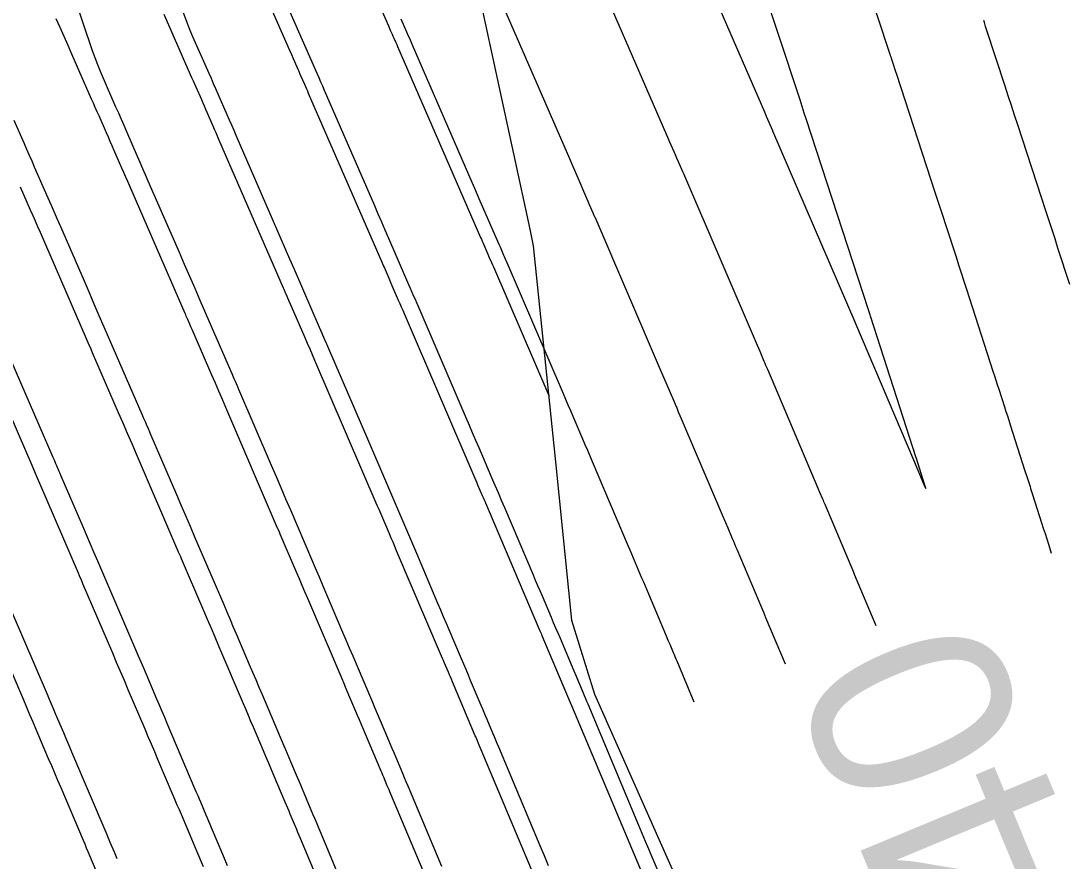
# Model space of a CAD drawing. Extents: x 954385 to 988206, y 1868364 to 1924553.
# Drawn here: x 957808.07 to 957839.17, y 1919940.82 to 1919965.89 of the extents above; entities that cross this region are included whole.
import ezdxf

# ---------------------------------------------------------------- set-up
doc = ezdxf.new("R2010")
doc.units = 0
for name, color, linetype in [('1', 7, 'Continuous'), ('Default', 7, 'Continuous'), ('Ex_Contour Labels', 7, 'Continuous'), ('Ex_Major Contours', 7, 'Continuous'), ('Ex_Minor Contours', 7, 'Continuous')]:
    doc.layers.add(name, color=color, linetype=linetype)

msp = doc.modelspace()

# ---------------------------------------------------------------- linework, layer by layer
at = {"layer": '1'}
for points in [[(957804.444, 1919991.429), (957806.258, 1919988.563), (957807.414, 1919986.726), (957823.752, 1919990.034), (957823.532, 1919983.026), (957823.585, 1919982.348), (957823.007, 1919974.509), (957821.719, 1919970.191), (957821.795, 1919966.417), (957823.253, 1919959.675), (957823.356, 1919959.178), (957824.035, 1919952.637), (957824.498, 1919948.007), (957825.183, 1919945.8), (957827.889, 1919939.705), (957828.535, 1919938.239), (957830.56, 1919933.594), (957832.761, 1919928.565), (957833.233, 1919927.486), (957835.889, 1919921.37), (957836.962, 1919918.88), (957838.527, 1919915.248), (957841.105, 1919909.172)], [(957817.836, 1919968.486), (957819.042, 1919965.739), (957819.094, 1919965.619), (957819.147, 1919965.499), (957819.173, 1919965.439), (957819.2, 1919965.379), (957819.256, 1919965.25), (957819.284, 1919965.187), (957819.311, 1919965.124), (957821.789, 1919959.43), (957821.813, 1919959.373), (957821.838, 1919959.317), (957821.862, 1919959.26), (957821.887, 1919959.204), (957822.006, 1919958.927), (957822.047, 1919958.834), (957822.114, 1919958.678), (957822.141, 1919958.616), (957822.168, 1919958.554), (957823.82, 1919954.71)], [(957815.091, 1919967.282), (957816.087, 1919965.013), (957816.142, 1919964.888), (957816.197, 1919964.764), (957816.306, 1919964.515), (957816.333, 1919964.453), (957816.361, 1919964.391), (957816.388, 1919964.328), (957816.415, 1919964.266), (957816.532, 1919963.999), (957816.561, 1919963.933), (957816.589, 1919963.868), (957816.618, 1919963.802), (957816.646, 1919963.737), (957818.849, 1919958.673), (957818.872, 1919958.622), (957818.894, 1919958.571), (957818.916, 1919958.52), (957818.938, 1919958.469), (957819.026, 1919958.265), (957819.07, 1919958.163), (957819.114, 1919958.061), (957819.332, 1919957.558), (957819.376, 1919957.457), (957819.42, 1919957.357), (957819.463, 1919957.256), (957819.507, 1919957.155), (957821.678, 1919952.103), (957821.7, 1919952.051), (957821.839, 1919951.729), (957821.862, 1919951.673), (957821.886, 1919951.618), (957821.91, 1919951.563), (957821.933, 1919951.508), (957823.529, 1919947.76), (957823.559, 1919947.691), (957823.603, 1919947.587), (957823.617, 1919947.553), (957824.465, 1919945.55), (957824.501, 1919945.466), (957826.977, 1919939.573)], [(957820.845, 1919938.688), (957819.109, 1919942.82), (957819.083, 1919942.882), (957819.057, 1919942.945), (957819.03, 1919943.007), (957819.004, 1919943.07), (957818.899, 1919943.32), (957818.872, 1919943.382), (957818.846, 1919943.445), (957818.819, 1919943.507), (957818.793, 1919943.57), (957818.273, 1919944.796), (957818.222, 1919944.918), (957818.17, 1919945.04), (957818.118, 1919945.162), (957818.067, 1919945.284), (957817.86, 1919945.771), (957817.808, 1919945.893), (957817.756, 1919946.015), (957817.704, 1919946.137), (957817.652, 1919946.259), (957816.63, 1919948.659), (957816.547, 1919948.854), (957816.464, 1919949.048), (957816.381, 1919949.243), (957816.298, 1919949.437), (957815.811, 1919950.574), (957815.784, 1919950.635), (957815.738, 1919950.742), (957815.732, 1919950.757), (957814.184, 1919954.357), (957814.081, 1919954.598), (957813.977, 1919954.838), (957813.873, 1919955.078), (957813.769, 1919955.319), (957813.179, 1919956.68), (957813.144, 1919956.76), (957813.11, 1919956.84), (957813.041, 1919957), (957813.023, 1919957.039), (957813.006, 1919957.079), (957812.989, 1919957.119), (957812.971, 1919957.159), (957811.316, 1919960.963), (957811.258, 1919961.097), (957811.2, 1919961.23), (957811.142, 1919961.363), (957811.084, 1919961.496), (957810.846, 1919962.04), (957810.791, 1919962.167), (957810.735, 1919962.293), (957810.68, 1919962.42), (957810.624, 1919962.547), (957810.401, 1919963.053), (957810.346, 1919963.18), (957810.29, 1919963.307), (957810.234, 1919963.433), (957810.179, 1919963.56), (957809.593, 1919964.895), (957809.476, 1919965.16), (957809.36, 1919965.424), (957809.243, 1919965.689), (957809.126, 1919965.953)], [(957823.911, 1919939.131), (957821.805, 1919944.143), (957821.776, 1919944.212), (957821.747, 1919944.282), (957821.673, 1919944.456), (957821.644, 1919944.525), (957821.629, 1919944.56), (957820.945, 1919946.174), (957820.916, 1919946.244), (957820.886, 1919946.314), (957820.857, 1919946.383), (957820.827, 1919946.453), (957820.709, 1919946.731), (957820.68, 1919946.801), (957820.65, 1919946.87), (957820.62, 1919946.94), (957820.591, 1919947.009), (957819.282, 1919950.083), (957819.228, 1919950.208), (957819.175, 1919950.333), (957819.122, 1919950.458), (957819.068, 1919950.583), (957818.756, 1919951.312), (957818.739, 1919951.352), (957818.705, 1919951.43), (957816.845, 1919955.756), (957816.772, 1919955.927), (957816.698, 1919956.097), (957816.625, 1919956.268), (957816.551, 1919956.438), (957816.147, 1919957.371), (957816.107, 1919957.462), (957816.068, 1919957.552), (957815.989, 1919957.734), (957815.97, 1919957.78), (957815.95, 1919957.825), (957815.93, 1919957.871), (957815.91, 1919957.916), (957813.981, 1919962.35), (957813.938, 1919962.45), (957813.895, 1919962.549), (957813.851, 1919962.648), (957813.808, 1919962.747), (957813.631, 1919963.153), (957813.589, 1919963.247), (957813.548, 1919963.342), (957813.507, 1919963.436), (957813.465, 1919963.531), (957813.299, 1919963.909), (957813.257, 1919964.003), (957813.216, 1919964.097), (957813.174, 1919964.192), (957813.133, 1919964.286), (957812.347, 1919966.077)], [(957817.78, 1919938.245), (957816.414, 1919941.496), (957816.376, 1919941.587), (957816.338, 1919941.677), (957816.3, 1919941.767), (957816.262, 1919941.857), (957816.109, 1919942.218), (957816.071, 1919942.309), (957816.033, 1919942.399), (957815.995, 1919942.489), (957815.957, 1919942.579), (957815.599, 1919943.425), (957815.526, 1919943.595), (957815.454, 1919943.766), (957815.381, 1919943.937), (957815.309, 1919944.108), (957815.01, 1919944.812), (957814.936, 1919944.986), (957814.862, 1919945.16), (957814.788, 1919945.334), (957814.714, 1919945.508), (957813.978, 1919947.235), (957813.866, 1919947.499), (957813.753, 1919947.763), (957813.64, 1919948.028), (957813.527, 1919948.292), (957812.866, 1919949.835), (957812.839, 1919949.897), (957812.776, 1919950.043), (957812.758, 1919950.084), (957811.523, 1919952.958), (957811.389, 1919953.268), (957811.256, 1919953.579), (957811.122, 1919953.889), (957810.987, 1919954.199), (957810.211, 1919955.989), (957810.166, 1919956.093), (957810.092, 1919956.265), (957810.062, 1919956.334), (957810.032, 1919956.402), (957808.651, 1919959.577), (957808.579, 1919959.744), (957808.506, 1919959.91), (957808.433, 1919960.077), (957808.36, 1919960.244), (957808.062, 1919960.927)], [(957813.519, 1919940.645), (957813.32, 1919941.117), (957813.27, 1919941.235), (957813.22, 1919941.353), (957813.17, 1919941.471), (957813.12, 1919941.589), (957812.858, 1919942.208), (957812.798, 1919942.35), (957812.738, 1919942.493), (957812.677, 1919942.635), (957812.617, 1919942.778), (957812.161, 1919943.852), (957812.064, 1919944.078), (957811.968, 1919944.305), (957811.872, 1919944.531), (957811.775, 1919944.758), (957811.274, 1919945.935), (957811.158, 1919946.207), (957811.042, 1919946.479), (957810.926, 1919946.75), (957810.81, 1919947.022), (957809.921, 1919949.096), (957809.898, 1919949.149), (957809.876, 1919949.201), (957809.819, 1919949.333), (957809.785, 1919949.411), (957808.853, 1919951.579), (957808.694, 1919951.949), (957808.534, 1919952.319), (957808.375, 1919952.689), (957808.215, 1919953.059), (957807.243, 1919955.299)], [(957806.976, 1919948.358), (957808.145, 1919945.629), (957808.238, 1919945.412), (957808.331, 1919945.194), (957808.424, 1919944.976), (957808.517, 1919944.758), (957808.888, 1919943.886), (957808.981, 1919943.668), (957809.074, 1919943.45), (957809.167, 1919943.232), (957809.259, 1919943.014), (957809.925, 1919941.447), (957809.973, 1919941.333), (957810.021, 1919941.219), (957810.07, 1919941.105), (957810.118, 1919940.991), (957810.311, 1919940.535)]]:
    msp.add_lwpolyline(points, dxfattribs=at)
at = {"layer": 'Default'}
msp.add_arc((956871.597, 1919501.221), 996.448, 12.648055, 34.075074, dxfattribs=at)
at = {"layer": 'Ex_Major Contours'}
for points in [[(957820.632, 1919940.655), (957819.674, 1919942.936), (957819.622, 1919943.06), (957819.57, 1919943.184), (957819.518, 1919943.308), (957819.466, 1919943.432), (957819.257, 1919943.927), (957819.205, 1919944.051), (957819.153, 1919944.175), (957819.1, 1919944.299), (957819.048, 1919944.422), (957818.802, 1919945.005), (957818.744, 1919945.143), (957818.685, 1919945.281), (957818.626, 1919945.419), (957818.568, 1919945.557), (957818.081, 1919946.7), (957817.981, 1919946.936), (957817.88, 1919947.173), (957817.779, 1919947.409), (957817.679, 1919947.646), (957817.204, 1919948.762), (957817.091, 1919949.027), (957816.978, 1919949.292), (957816.865, 1919949.556), (957816.751, 1919949.821), (957816.121, 1919951.289), (957815.978, 1919951.622), (957815.835, 1919951.955), (957815.693, 1919952.287), (957815.55, 1919952.62), (957814.575, 1919954.889), (957814.564, 1919954.916), (957814.552, 1919954.942), (957814.541, 1919954.969), (957814.529, 1919954.995), (957814.471, 1919955.128), (957814.436, 1919955.208), (957814.37, 1919955.361), (957814.332, 1919955.449), (957813.422, 1919957.544), (957813.266, 1919957.903), (957813.11, 1919958.262), (957812.954, 1919958.621), (957812.799, 1919958.98), (957811.872, 1919961.113), (957811.793, 1919961.296), (957811.712, 1919961.48), (957811.632, 1919961.664), (957811.552, 1919961.848), (957811.23, 1919962.582), (957811.149, 1919962.766), (957811.068, 1919962.949), (957810.988, 1919963.133), (957810.907, 1919963.316), (957810.532, 1919964.173), (957810.445, 1919964.377), (957810.362, 1919964.584), (957810.284, 1919964.792), (957810.211, 1919965.002), (957807.91, 1919971.819)], [(957832.844, 1919968.394), (957834, 1919964.9), (957834.014, 1919964.86), (957834.027, 1919964.819), (957834.061, 1919964.717), (957834.081, 1919964.655), (957834.17, 1919964.382), (957834.196, 1919964.303), (957835.342, 1919960.785), (957835.421, 1919960.544), (957835.5, 1919960.302), (957835.578, 1919960.061), (957835.657, 1919959.819), (957835.974, 1919958.853), (957836.053, 1919958.611), (957836.131, 1919958.37), (957836.21, 1919958.128), (957836.288, 1919957.886), (957837.076, 1919955.437), (957837.119, 1919955.304), (957837.162, 1919955.171), (957837.205, 1919955.038), (957837.248, 1919954.905), (957837.421, 1919954.372), (957837.464, 1919954.239), (957837.507, 1919954.106), (957837.549, 1919953.973), (957837.592, 1919953.84), (957838.032, 1919952.468), (957838.051, 1919952.41), (957838.07, 1919952.351), (957838.088, 1919952.292), (957838.107, 1919952.233), (957838.183, 1919951.997), (957838.202, 1919951.938), (957838.221, 1919951.88), (957838.24, 1919951.821), (957838.259, 1919951.762), (957838.528, 1919950.917), (957838.579, 1919950.756), (957838.63, 1919950.596), (957838.681, 1919950.435), (957838.732, 1919950.275), (957838.816, 1919950.008)], [(957833.594, 1919947.838), (957832.949, 1919949.373), (957832.924, 1919949.434), (957832.855, 1919949.597), (957832.847, 1919949.617), (957832.068, 1919951.46), (957832.051, 1919951.5), (957832.034, 1919951.54), (957832.017, 1919951.58), (957832, 1919951.62), (957831.915, 1919951.82), (957831.864, 1919951.939), (957830.355, 1919955.489), (957830.329, 1919955.548), (957830.304, 1919955.608), (957830.279, 1919955.667), (957830.253, 1919955.726), (957830.126, 1919956.023), (957830.049, 1919956.201), (957827.848, 1919961.328), (957827.839, 1919961.348), (957827.821, 1919961.388), (957827.691, 1919961.689), (957827.646, 1919961.792), (957827.601, 1919961.895), (957827.436, 1919962.274), (957827.346, 1919962.481), (957824.996, 1919967.892)]]:
    msp.add_lwpolyline(points, dxfattribs=at)
at = {"layer": 'Ex_Minor Contours'}
for points in [[(957827.621, 1919969.248), (957830.256, 1919963.181), (957830.313, 1919963.05), (957830.499, 1919962.621), (957830.502, 1919962.615), (957832.951, 1919956.912), (957832.973, 1919956.862), (957834.703, 1919952.796), (957834.705, 1919952.791), (957835.013, 1919952.061), (957835.053, 1919951.97), (957835.07, 1919951.941), (957835.064, 1919951.974), (957835.035, 1919952.069), (957834.791, 1919952.83), (957834.784, 1919952.853), (957833.433, 1919957.047), (957833.421, 1919957.085), (957833.408, 1919957.122), (957833.372, 1919957.235), (957833.36, 1919957.272), (957831.503, 1919962.968), (957831.448, 1919963.137), (957831.32, 1919963.532), (957831.309, 1919963.564), (957829.39, 1919969.362)], [(957815.878, 1919966.664), (957816.464, 1919965.328), (957816.574, 1919965.077), (957816.683, 1919964.827), (957816.903, 1919964.326), (957816.958, 1919964.201), (957817.013, 1919964.075), (957817.068, 1919963.95), (957817.122, 1919963.825), (957818.618, 1919960.381), (957818.723, 1919960.138), (957818.829, 1919959.895), (957818.934, 1919959.652), (957819.04, 1919959.409), (957819.639, 1919958.028), (957819.689, 1919957.913), (957819.79, 1919957.68), (957819.822, 1919957.608), (957819.853, 1919957.536), (957819.869, 1919957.5), (957819.884, 1919957.464), (957821.35, 1919954.052), (957821.446, 1919953.829), (957821.541, 1919953.606), (957821.637, 1919953.382), (957821.733, 1919953.159), (957822.117, 1919952.265), (957822.213, 1919952.042), (957822.308, 1919951.818), (957822.404, 1919951.594), (957822.499, 1919951.371), (957823.353, 1919949.363), (957823.42, 1919949.205), (957823.487, 1919949.047), (957823.555, 1919948.89), (957823.622, 1919948.732), (957823.891, 1919948.1), (957823.958, 1919947.943), (957824.025, 1919947.785), (957824.092, 1919947.627), (957824.158, 1919947.469), (957824.567, 1919946.5), (957824.637, 1919946.335), (957824.707, 1919946.171), (957824.846, 1919945.841), (957824.88, 1919945.758), (957824.915, 1919945.676), (957824.95, 1919945.593), (957824.984, 1919945.511), (957826.504, 1919941.892), (957826.603, 1919941.655), (957826.702, 1919941.419), (957826.802, 1919941.182), (957826.901, 1919940.945), (957827.39, 1919939.781)], [(957822.372, 1919966.536), (957824.437, 1919961.781), (957824.547, 1919961.527), (957824.657, 1919961.273), (957824.947, 1919960.606), (957824.988, 1919960.512), (957825.029, 1919960.417), (957825.148, 1919960.143), (957825.181, 1919960.068), (957825.193, 1919960.04), (957827.149, 1919955.485), (957827.247, 1919955.257), (957827.345, 1919955.029), (957827.541, 1919954.573), (957827.59, 1919954.459), (957827.639, 1919954.344), (957827.687, 1919954.23), (957827.736, 1919954.116), (957829.027, 1919951.081), (957829.095, 1919950.922), (957829.162, 1919950.764), (957829.297, 1919950.447), (957829.331, 1919950.368), (957829.365, 1919950.288), (957829.398, 1919950.209), (957829.432, 1919950.13), (957830.087, 1919948.578), (957830.139, 1919948.455), (957830.225, 1919948.25), (957830.26, 1919948.168), (957830.294, 1919948.086), (957830.873, 1919946.708)], [(957823.818, 1919940.678), (957823.693, 1919940.976), (957823.568, 1919941.274), (957822.329, 1919944.224), (957822.286, 1919944.327), (957822.243, 1919944.43), (957822.199, 1919944.533), (957822.156, 1919944.636), (957821.982, 1919945.049), (957821.938, 1919945.152), (957821.895, 1919945.255), (957821.851, 1919945.358), (957821.808, 1919945.461), (957821.49, 1919946.213), (957821.423, 1919946.373), (957821.355, 1919946.533), (957821.287, 1919946.692), (957821.219, 1919946.852), (957820.852, 1919947.716), (957820.768, 1919947.913), (957820.684, 1919948.11), (957820.6, 1919948.307), (957820.516, 1919948.504), (957819.881, 1919949.998), (957819.762, 1919950.276), (957819.643, 1919950.555), (957819.524, 1919950.833), (957819.405, 1919951.111), (957818.927, 1919952.224), (957818.808, 1919952.502), (957818.688, 1919952.78), (957818.569, 1919953.058), (957818.45, 1919953.336), (957817.23, 1919956.177), (957817.211, 1919956.221), (957817.191, 1919956.266), (957817.142, 1919956.377), (957817.113, 1919956.444), (957817.03, 1919956.637), (957816.985, 1919956.738), (957816.231, 1919958.476), (957816.1, 1919958.777), (957815.97, 1919959.078), (957815.839, 1919959.379), (957815.708, 1919959.68), (957814.497, 1919962.469), (957814.43, 1919962.623), (957814.363, 1919962.778), (957814.295, 1919962.932), (957814.227, 1919963.087), (957813.957, 1919963.704), (957813.889, 1919963.859), (957813.821, 1919964.013), (957813.753, 1919964.168), (957813.686, 1919964.322), (957813.205, 1919965.418), (957813.105, 1919965.654), (957813.01, 1919965.891), (957812.92, 1919966.13)], [(957819.41, 1919965.949), (957819.579, 1919965.565), (957819.621, 1919965.469), (957819.663, 1919965.373), (957819.705, 1919965.277), (957819.747, 1919965.181), (957821.527, 1919961.081), (957821.608, 1919960.896), (957821.688, 1919960.711), (957821.768, 1919960.526), (957821.849, 1919960.341), (957822.293, 1919959.317), (957822.33, 1919959.231), (957822.367, 1919959.146), (957822.473, 1919958.903), (957822.491, 1919958.862), (957822.521, 1919958.793), (957822.533, 1919958.766), (957822.539, 1919958.752), (957824.25, 1919954.769), (957824.322, 1919954.6), (957824.394, 1919954.431), (957824.467, 1919954.262), (957824.539, 1919954.094), (957824.829, 1919953.419), (957824.901, 1919953.25), (957824.974, 1919953.081), (957825.046, 1919952.912), (957825.118, 1919952.743), (957826.19, 1919950.222), (957826.241, 1919950.103), (957826.291, 1919949.985), (957826.342, 1919949.866), (957826.392, 1919949.748), (957826.594, 1919949.274), (957826.644, 1919949.155), (957826.695, 1919949.036), (957826.745, 1919948.918), (957826.795, 1919948.799), (957827.327, 1919947.539), (957827.379, 1919947.416), (957827.431, 1919947.292), (957827.536, 1919947.045), (957827.562, 1919946.984), (957827.588, 1919946.922), (957827.614, 1919946.86), (957827.639, 1919946.798), (957828.152, 1919945.577)], [(957839.369, 1919958.021), (957839.017, 1919959.114), (957838.93, 1919959.385), (957838.842, 1919959.655), (957838.755, 1919959.925), (957838.666, 1919960.195), (957837.816, 1919962.792), (957837.722, 1919963.081), (957837.627, 1919963.37), (957837.533, 1919963.659), (957837.439, 1919963.948), (957836.888, 1919965.638), (957836.859, 1919965.727), (957836.822, 1919965.838), (957836.801, 1919965.905)], [(957807.859, 1919962.927), (957808.164, 1919962.232), (957808.24, 1919962.059), (957808.316, 1919961.885), (957808.392, 1919961.712), (957808.468, 1919961.538), (957808.876, 1919960.608), (957808.969, 1919960.396), (957809.062, 1919960.183), (957809.155, 1919959.97), (957809.248, 1919959.757), (957809.954, 1919958.13), (957810.103, 1919957.788), (957810.251, 1919957.446), (957810.4, 1919957.104), (957810.548, 1919956.762), (957811.678, 1919954.16), (957811.721, 1919954.06), (957811.775, 1919953.935), (957811.808, 1919953.861), (957811.867, 1919953.725), (957811.881, 1919953.694), (957811.894, 1919953.663), (957811.908, 1919953.632), (957811.921, 1919953.601), (957812.71, 1919951.763), (957812.847, 1919951.446), (957812.983, 1919951.129), (957813.119, 1919950.812), (957813.255, 1919950.496), (957814.121, 1919948.476), (957814.217, 1919948.253), (957814.313, 1919948.029), (957814.409, 1919947.805), (957814.504, 1919947.58), (957814.886, 1919946.684), (957814.981, 1919946.459), (957815.076, 1919946.235), (957815.172, 1919946.011), (957815.267, 1919945.787), (957815.916, 1919944.263), (957815.966, 1919944.146), (957816.015, 1919944.029), (957816.065, 1919943.912), (957816.114, 1919943.796), (957816.312, 1919943.328), (957816.361, 1919943.211), (957816.41, 1919943.095), (957816.46, 1919942.978), (957816.509, 1919942.861), (957816.776, 1919942.227), (957816.837, 1919942.083), (957816.898, 1919941.938), (957816.959, 1919941.794), (957817.019, 1919941.649), (957817.761, 1919939.883)], [(957807.637, 1919956.066), (957809.024, 1919952.871), (957809.06, 1919952.789), (957809.104, 1919952.686), (957809.131, 1919952.625), (957809.205, 1919952.455), (957809.221, 1919952.419), (957809.236, 1919952.384), (957809.251, 1919952.349), (957809.266, 1919952.314), (957809.906, 1919950.824), (957810.018, 1919950.564), (957810.13, 1919950.304), (957810.241, 1919950.044), (957810.353, 1919949.783), (957811.491, 1919947.132), (957811.57, 1919946.949), (957811.648, 1919946.765), (957811.726, 1919946.582), (957811.804, 1919946.399), (957812.117, 1919945.665), (957812.195, 1919945.481), (957812.273, 1919945.298), (957812.351, 1919945.114), (957812.429, 1919944.931), (957813.265, 1919942.968), (957813.305, 1919942.873), (957813.346, 1919942.777), (957813.386, 1919942.682), (957813.426, 1919942.587), (957813.587, 1919942.205), (957813.628, 1919942.11), (957813.668, 1919942.014), (957813.708, 1919941.919), (957813.749, 1919941.823), (957814.086, 1919941.023), (957814.156, 1919940.857), (957814.226, 1919940.692)], [(957810.944, 1919940.89), (957810.926, 1919940.934), (957810.863, 1919941.082), (957810.738, 1919941.378), (957810.707, 1919941.452), (957810.676, 1919941.526), (957810.644, 1919941.6), (957810.613, 1919941.673), (957809.59, 1919944.075), (957809.53, 1919944.218), (957809.469, 1919944.361), (957809.408, 1919944.503), (957809.347, 1919944.646), (957809.105, 1919945.217), (957809.044, 1919945.36), (957808.983, 1919945.502), (957808.922, 1919945.645), (957808.861, 1919945.787), (957807.451, 1919949.071)]]:
    msp.add_lwpolyline(points, dxfattribs=at)

# ---------------------------------------------------------------- texts
at = {"layer": 'Ex_Contour Labels'}
msp.add_text('540', height=6, rotation=112.5608, dxfattribs=at).set_placement((957841.708, 1919936.127))

doc.saveas('drawing.dxf')
